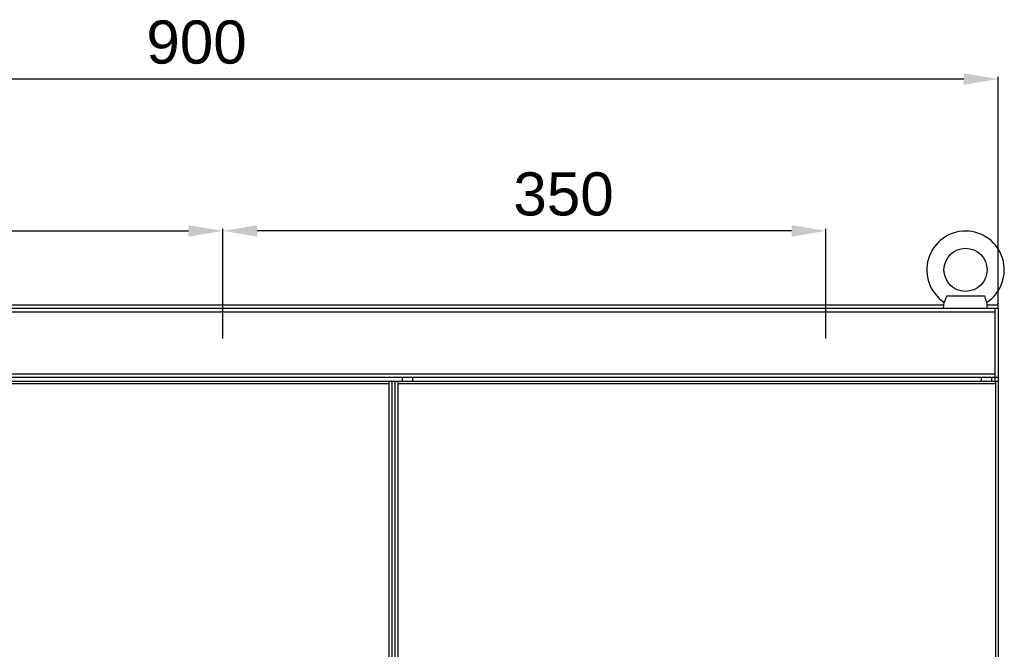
# Model space of a CAD drawing. Header units: millimetres. Extents: x 1117 to 38156, y -1945 to 7303.
# Tile 805 of 831: x 32482 to 33054, y 5709 to 6074. Entities that reach past the tile are written whole.
import ezdxf

# ---------------------------------------------------------------- set-up
doc = ezdxf.new("R2010")
doc.units = ezdxf.units.MM
doc.styles.get("Standard").update_dxf_attribs({"font": 'arial.ttf'})
doc.dimstyles.new('ISO-25', dxfattribs={"dimtxt": 2.5, "dimasz": 2.5, "dimexe": 1.25, "dimexo": 0.625, "dimtad": 1, "dimtxsty": 'Standard', "dimcen": 2.5, "dimadec": 0, "dimazin": 0, "dimtfac": 1, "dimtmove": 0, "dimatfit": 3, "dimfxl": 0, "dimarcsym": 0})

# ---------------------------------------------------------------- blocks, each defined once
blk = doc.blocks.new('*D238')
at = {"color": 0, "linetype": 'Continuous', "lineweight": -2}
for p, q in [((32250.22, 5889.2), (32250.22, 5952.91)), ((32270.22, 5951.66), (32580.22, 5951.66)), ((32600.22, 5889.2), (32600.22, 5952.91))]:
    blk.add_line(p, q, dxfattribs=at)
at = {"color": 0, "linetype": 'Continuous'}
for points in [[(32270.22, 5955), (32270.22, 5948.33), (32250.22, 5951.66)], [(32580.22, 5955), (32580.22, 5948.33), (32600.22, 5951.66)]]:
    blk.add_solid(points, dxfattribs=at)
at = {"layer": 'Defpoints', "color": 0, "linetype": 'Continuous'}
for p in [(32600.22, 5951.66), (32250.22, 5888.58), (32600.22, 5888.58)]:
    blk.add_point(p, dxfattribs=at)
at = {"color": 0, "linetype": 'Continuous', "insert": (32413.87, 5985.62), "char_height": 25, "width": 46.2656, "attachment_point": 2, "line_spacing_factor": 0.9}
blk.add_mtext('350', dxfattribs=at)
blk = doc.blocks.new('*D239')
at = {"color": 0, "linetype": 'Continuous', "lineweight": -2}
for p, q in [((32600.22, 5889.2), (32600.22, 5952.91)), ((32930.22, 5951.66), (32620.22, 5951.66)), ((32950.22, 5889.2), (32950.22, 5952.91))]:
    blk.add_line(p, q, dxfattribs=at)
at = {"color": 0, "linetype": 'Continuous'}
for points in [[(32620.22, 5955), (32620.22, 5948.33), (32600.22, 5951.66)], [(32930.22, 5955), (32930.22, 5948.33), (32950.22, 5951.66)]]:
    blk.add_solid(points, dxfattribs=at)
at = {"layer": 'Defpoints', "color": 0, "linetype": 'Continuous'}
for p in [(32600.22, 5951.66), (32600.22, 5888.58), (32950.22, 5888.58)]:
    blk.add_point(p, dxfattribs=at)
at = {"color": 0, "linetype": 'Continuous', "insert": (32797.94, 5985.62), "char_height": 25, "width": 46.2656, "attachment_point": 2, "line_spacing_factor": 0.9}
blk.add_mtext('350', dxfattribs=at)
blk = doc.blocks.new('*D240')
at = {"color": 0, "linetype": 'Continuous', "lineweight": -2}
for p, q in [((32150.22, 5907.2), (32150.22, 6041.01)), ((33050.22, 5907.2), (33050.22, 6041.01)), ((33030.22, 6039.76), (32170.22, 6039.76))]:
    blk.add_line(p, q, dxfattribs=at)
at = {"color": 0, "linetype": 'Continuous'}
for points in [[(32170.22, 6043.09), (32170.22, 6036.42), (32150.22, 6039.76)], [(33030.22, 6043.09), (33030.22, 6036.42), (33050.22, 6039.76)]]:
    blk.add_solid(points, dxfattribs=at)
at = {"layer": 'Defpoints', "color": 0, "linetype": 'Continuous'}
for p in [(32150.22, 6039.76), (32150.22, 5906.58), (33050.22, 5906.58)]:
    blk.add_point(p, dxfattribs=at)
at = {"color": 0, "linetype": 'Continuous', "insert": (32584.94, 6073.71), "char_height": 25, "width": 46.2656, "attachment_point": 2, "line_spacing_factor": 0.9}
blk.add_mtext('900', dxfattribs=at)

msp = doc.modelspace()

# ---------------------------------------------------------------- linework, layer by layer
at = {"color": 7, "linetype": 'Continuous'}
for p, q in [((33018.87, 5908.577), (32181.57, 5908.577)), ((33018.501, 5906.577), (33018.87, 5910.269)), ((33020.294, 5914.077), (33042.146, 5914.077)), ((33043.939, 5906.577), (33043.57, 5910.269)), ((33050.22, 5908.577), (33043.57, 5908.577)), ((33050.22, 5906.577), (33050.22, 5908.577)), ((33050.22, 5906.577), (32150.22, 5906.577)), ((33048.22, 5904.577), (32152.22, 5904.577)), ((33048.22, 5906.577), (33048.22, 5864.577)), ((33050.22, 5906.577), (33050.22, 5864.577)), ((33048.22, 5868.577), (32152.22, 5868.577)), ((33050.22, 5866.577), (32150.22, 5866.577)), ((32150.22, 5864.577), (33050.22, 5864.577)), ((32151.92, 5863.077), (32696.52, 5863.077)), ((32696.52, 5864.577), (32696.52, 4604.577)), ((32698.22, 5864.577), (32698.22, 4604.577)), ((32700.02, 5864.577), (32700.02, 4604.577)), ((32700.22, 4604.577), (32700.22, 5864.577)), ((32701.92, 4604.577), (32701.92, 5864.577)), ((32701.92, 5863.077), (33048.52, 5863.077)), ((32704.22, 5866.577), (32704.22, 5864.577)), ((32710.22, 5866.577), (32710.22, 5864.577)), ((33040.22, 5866.577), (33040.22, 5864.577)), ((33046.22, 5866.577), (33046.22, 5864.577)), ((33048.52, 5864.577), (33048.52, 4604.577)), ((33050.22, 5864.577), (33050.22, 4604.577))]:
    msp.add_line(p, q, dxfattribs=at)
msp.add_circle((33031.22, 5929.077), 12.5, dxfattribs=at)
msp.add_arc((33031.22, 5929.077), 22.5, 303.28943, 236.71057, dxfattribs=at)
for points, knots in [([(33018.87, 5910.269), (33018.919, 5910.355), (33019.202, 5910.869), (33019.783, 5912.102), (33020.144, 5913.319), (33020.294, 5914.077)], [0, 0, 0, 0, 0.0726922, 0.4319311, 1, 1, 1, 1]), ([(33042.146, 5914.077), (33042.251, 5913.55), (33042.544, 5912.444), (33043.074, 5911.186), (33043.462, 5910.46), (33043.57, 5910.269)], [0, 0, 0, 0, 0.3950895, 0.8384259, 1, 1, 1, 1])]:
    msp.add_open_spline(points, degree=3, knots=knots, dxfattribs=at)

# ---------------------------------------------------------------- dimensions: what is measured, and where the dimension line sits
dim = msp.add_linear_dim(base=(32150.22, 6039.756), p1=(33050.22, 5906.577), p2=(32150.22, 5906.577), angle=180, dimstyle='ISO-25', override={"dimtxt": 25, "dimasz": 20, "dimdsep": 46}, dxfattribs=at)
dim.commit()
dim.dimension.update_dxf_attribs({"geometry": '*D240', "text_midpoint": (32584.943, 6039.756), "dimtype": 160})
at = {"linetype": 'Continuous'}
dim = msp.add_linear_dim(base=(32600.22, 5951.664), p1=(32250.22, 5888.577), p2=(32600.22, 5888.577), dimstyle='ISO-25', override={"dimtxt": 25, "dimasz": 20, "dimdsep": 46}, dxfattribs=at)
dim.commit()
dim.dimension.update_dxf_attribs({"geometry": '*D238', "text_midpoint": (32413.867, 5951.664), "dimtype": 160})
dim = msp.add_linear_dim(base=(32600.22, 5951.664), p1=(32950.22, 5888.577), p2=(32600.22, 5888.577), angle=180, dimstyle='ISO-25', override={"dimtxt": 25, "dimasz": 20, "dimdsep": 46}, dxfattribs=at)
dim.commit()
dim.dimension.update_dxf_attribs({"geometry": '*D239', "text_midpoint": (32797.936, 5951.664), "dimtype": 160})

doc.saveas('drawing.dxf')
